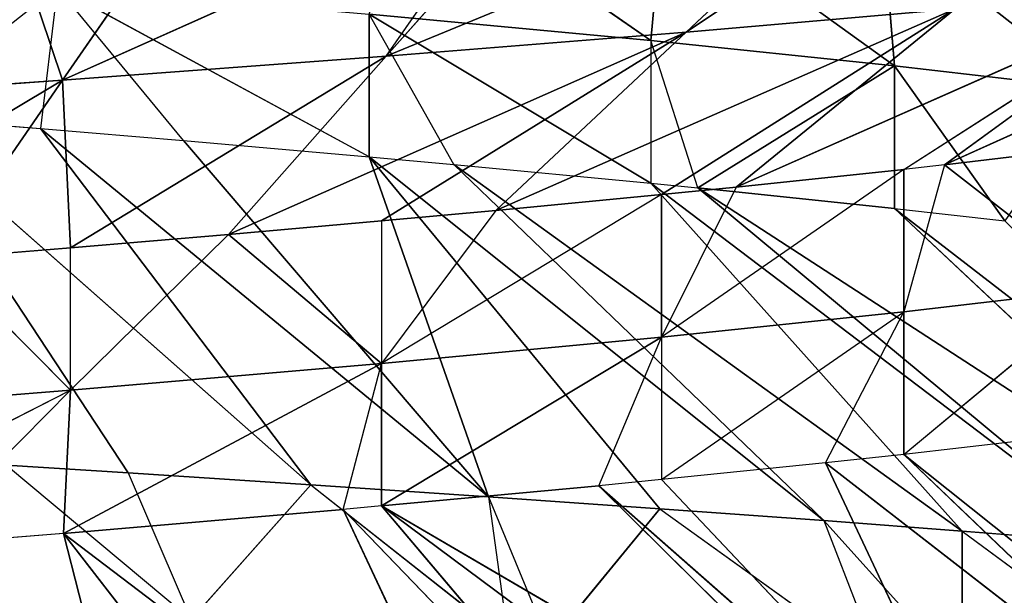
# Model space of a CAD drawing. Extents: x 186 to 416, y 0 to 124.
# Tile 274 of 656: x 246.353 to 246.957, y 118.982 to 119.335. Entities that reach past the tile are written whole.
import ezdxf

# ---------------------------------------------------------------- set-up
doc = ezdxf.new("R2010")
doc.units = 0
doc.header["$LTSCALE"] = 25.4
doc.layers.get('0').update_dxf_attribs({"color": 13, "linetype": 'CONTINUOUS'})

# ---------------------------------------------------------------- blocks, each defined once
blk = doc.blocks.new('PILLS-I-PLAFON-8266-8272_0')
at = {"color": 250}
for p, q in [((61.26694, 52.89204, 4.86109), (61.30148, 52.67441, 4.96345)), ((61.26694, 52.89204, 4.86109), (61.30148, 52.67441, 4.96345)), ((61.35973, 52.85555, 5.46769), (61.30206, 52.46517, 5.24162)), ((61.35973, 52.85555, 5.46769), (61.30206, 52.46517, 5.24162)), ((61.37696, 52.84817, 4.85408), (61.30148, 52.67441, 4.96345)), ((61.37696, 52.84817, 4.85408), (61.30148, 52.67441, 4.96345)), ((61.47136, 52.80413, 5.46037), (61.30206, 52.46517, 5.24162)), ((61.47136, 52.80413, 5.46037), (61.30206, 52.46517, 5.24162)), ((61.09319, 52.74971, 4.9779), (61.30148, 52.67441, 4.96345)), ((61.09319, 52.74971, 4.9779), (61.30148, 52.67441, 4.96345)), ((61.30148, 52.67441, 4.96345), (61.57499, 52.74839, 4.84083)), ((61.30148, 52.67441, 4.96345), (61.57499, 52.74839, 4.84083)), ((61.50004, 52.57275, 4.94869), (61.57499, 52.74839, 4.84083)), ((61.30206, 52.46517, 5.24162), (61.57973, 52.74565, 5.453)), ((61.30206, 52.46517, 5.24162), (61.57973, 52.74565, 5.453)), ((61.57973, 52.74565, 5.453), (61.47353, 52.36553, 5.22689)), ((61.57973, 52.74565, 5.453), (61.47353, 52.36553, 5.22689)), ((61.50004, 52.57275, 4.94869), (61.59689, 52.73556, 4.83931)), ((61.68419, 52.68045, 5.44564), (61.47353, 52.36553, 5.22689)), ((61.68419, 52.68045, 5.44564), (61.49717, 52.3494, 5.22477)), ((61.30148, 52.67441, 4.96345), (61.10237, 52.54827, 5.08254)), ((61.30148, 52.67441, 4.96345), (61.10237, 52.54827, 5.08254)), ((61.226, 52.50066, 5.07283), (61.30148, 52.67441, 4.96345)), ((61.226, 52.50066, 5.07283), (61.30148, 52.67441, 4.96345)), ((61.3064, 52.46299, 5.06626), (61.30148, 52.67441, 4.96345)), ((61.3064, 52.46299, 5.06626), (61.30148, 52.67441, 4.96345)), ((61.50004, 52.57275, 4.94869), (61.30148, 52.67441, 4.96345)), ((61.50004, 52.57275, 4.94869), (61.30148, 52.67441, 4.96345)), ((61.78411, 52.60896, 5.43832), (61.49717, 52.3494, 5.22477)), ((61.78411, 52.60896, 5.43832), (61.49717, 52.3494, 5.22477)), ((61.80065, 52.59618, 4.82458), (61.50004, 52.57275, 4.94869)), ((61.80065, 52.59618, 4.82458), (61.50004, 52.57275, 4.94869)), ((61.80065, 52.59618, 4.82458), (61.68401, 52.4469, 4.93396)), ((61.80065, 52.59618, 4.82458), (61.68401, 52.4469, 4.93396)), ((61.3064, 52.46299, 5.06626), (61.50004, 52.57275, 4.94869)), ((61.3064, 52.46299, 5.06626), (61.50004, 52.57275, 4.94869)), ((61.40319, 52.40993, 5.05806), (61.50004, 52.57275, 4.94869)), ((61.40319, 52.40993, 5.05806), (61.50004, 52.57275, 4.94869)), ((61.68401, 52.4469, 4.93396), (61.50004, 52.57275, 4.94869)), ((61.68401, 52.4469, 4.93396), (61.50004, 52.57275, 4.94869)), ((61.49717, 52.3494, 5.22477), (61.85344, 52.55342, 5.43307)), ((61.49717, 52.3494, 5.22477), (61.85344, 52.55342, 5.43307)), ((61.63046, 52.24562, 5.21235), (61.85344, 52.55342, 5.43307)), ((61.63046, 52.24562, 5.21235), (61.85344, 52.55342, 5.43307)), ((61.85342, 52.55343, 4.82057), (61.68401, 52.4469, 4.93396)), ((61.85342, 52.55343, 4.82057), (61.68401, 52.4469, 4.93396)), ((61.10237, 52.54827, 5.25754), (61.3064, 52.46299, 5.15376)), ((61.3064, 52.46299, 5.15376), (61.10237, 52.54827, 5.17004)), ((61.3064, 52.46299, 5.15376), (61.10237, 52.54827, 5.17004)), ((61.63046, 52.24562, 5.21235), (61.87896, 52.53163, 5.4311)), ((61.63046, 52.24562, 5.21235), (61.87896, 52.53163, 5.4311)), ((61.66906, 52.21095, 5.20858), (61.87896, 52.53163, 5.4311)), ((61.66906, 52.21095, 5.20858), (61.87896, 52.53163, 5.4311)), ((61.76953, 52.10873, 5.19832), (61.87896, 52.53163, 5.4311)), ((61.76953, 52.10873, 5.19832), (61.87896, 52.53163, 5.4311)), ((61.21212, 52.50661, 5.24894), (61.3064, 52.46299, 5.15376)), ((61.30206, 52.46517, 5.24162), (61.21212, 52.50661, 5.24894)), ((61.3064, 52.46299, 5.15376), (61.226, 52.50066, 5.07283)), ((61.3064, 52.46299, 5.06626), (61.226, 52.50066, 5.07283)), ((61.47353, 52.36553, 5.22689), (61.30206, 52.46517, 5.24162)), ((61.47353, 52.36553, 5.22689), (61.30206, 52.46517, 5.24162)), ((61.49717, 52.3494, 5.13727), (61.30206, 52.46517, 5.24162)), ((61.30206, 52.46517, 5.24162), (61.3064, 52.46299, 5.15376)), ((61.49717, 52.3494, 5.13727), (61.30206, 52.46517, 5.24162)), ((61.3064, 52.46299, 5.15376), (61.3064, 52.46299, 5.06626)), ((61.40319, 52.40993, 5.05806), (61.3064, 52.46299, 5.15376)), ((61.3064, 52.46299, 5.15376), (61.49717, 52.3494, 5.13727)), ((61.3064, 52.46299, 5.15376), (61.49717, 52.3494, 5.13727)), ((61.40319, 52.40993, 5.05806), (61.3064, 52.46299, 5.06626)), ((61.40319, 52.40993, 5.05806), (61.68401, 52.4469, 4.93396)), ((61.40319, 52.40993, 5.05806), (61.68401, 52.4469, 4.93396)), ((61.49717, 52.3494, 5.04977), (61.68401, 52.4469, 4.93396)), ((61.49717, 52.3494, 5.04977), (61.68401, 52.4469, 4.93396)), ((61.68401, 52.4469, 4.93396), (61.56736, 52.29763, 5.04333)), ((61.68401, 52.4469, 4.93396), (61.56736, 52.29763, 5.04333)), ((61.84922, 52.30021, 4.91962), (61.68401, 52.4469, 4.93396)), ((61.84922, 52.30021, 4.91962), (61.68401, 52.4469, 4.93396)), ((61.40319, 52.40993, 5.05806), (61.49717, 52.3494, 5.13727)), ((61.49717, 52.3494, 5.04977), (61.40319, 52.40993, 5.05806)), ((61.49717, 52.3494, 5.22477), (61.47353, 52.36553, 5.22689)), ((61.47353, 52.36553, 5.22689), (61.49717, 52.3494, 5.13727)), ((61.76953, 52.10873, 5.19832), (62.05157, 52.36172, 5.41707)), ((61.76953, 52.10873, 5.19832), (62.05157, 52.36172, 5.41707)), ((61.81767, 52.05245, 5.19313), (62.05157, 52.36172, 5.41707)), ((61.81767, 52.05245, 5.19313), (62.05157, 52.36172, 5.41707)), ((61.56736, 52.29763, 5.04333), (61.49717, 52.3494, 5.13727)), ((61.49717, 52.3494, 5.04977), (61.49717, 52.3494, 5.13727)), ((61.63046, 52.24562, 5.21235), (61.49717, 52.3494, 5.22477)), ((61.49717, 52.3494, 5.22477), (61.49717, 52.3494, 5.13727)), ((61.49717, 52.3494, 5.22477), (61.66906, 52.21095, 5.12108)), ((61.66906, 52.21095, 5.12108), (61.49717, 52.3494, 5.13727)), ((61.49717, 52.3494, 5.22477), (61.66906, 52.21095, 5.12108)), ((61.63046, 52.24562, 5.21235), (61.49717, 52.3494, 5.22477)), ((61.66906, 52.21095, 5.03358), (61.49717, 52.3494, 5.13727)), ((61.66906, 52.21095, 5.12108), (61.49717, 52.3494, 5.13727)), ((61.56736, 52.29763, 5.04333), (61.49717, 52.3494, 5.04977)), ((61.81767, 52.05245, 5.19313), (62.09378, 52.31308, 5.41343)), ((61.81767, 52.05245, 5.19313), (62.09378, 52.31308, 5.41343)), ((61.56736, 52.29763, 5.04333), (61.84922, 52.30021, 4.91962)), ((61.56736, 52.29763, 5.04333), (61.84922, 52.30021, 4.91962)), ((61.66906, 52.21095, 5.03358), (61.56736, 52.29763, 5.04333)), ((61.66906, 52.21095, 5.03358), (61.84922, 52.30021, 4.91962)), ((61.66906, 52.21095, 5.03358), (61.84922, 52.30021, 4.91962)), ((61.84922, 52.30021, 4.91962), (61.7148, 52.16672, 5.02899)), ((61.84922, 52.30021, 4.91962), (61.7148, 52.16672, 5.02899)), ((61.66906, 52.21095, 5.20858), (61.63046, 52.24562, 5.21235)), ((61.63046, 52.24562, 5.21235), (61.66906, 52.21095, 5.12108)), ((61.7148, 52.16672, 5.02899), (61.66906, 52.21095, 5.12108)), ((61.76953, 52.10873, 5.19832), (61.66906, 52.21095, 5.20858)), ((61.81767, 52.05245, 5.10563), (61.66906, 52.21095, 5.12108)), ((61.66906, 52.21095, 5.12108), (61.66906, 52.21095, 5.20858)), ((61.66906, 52.21095, 5.20858), (61.81767, 52.05245, 5.10563)), ((61.81767, 52.05245, 5.01813), (61.66906, 52.21095, 5.12108)), ((61.81767, 52.05245, 5.10563), (61.66906, 52.21095, 5.12108)), ((61.66906, 52.21095, 5.03358), (61.66906, 52.21095, 5.12108)), ((61.7148, 52.16672, 5.02899), (61.66906, 52.21095, 5.03358)), ((61.81767, 52.05245, 5.01813), (61.7148, 52.16672, 5.02899)), ((61.99253, 52.13686, 4.90598), (61.7148, 52.16672, 5.02899)), ((61.99253, 52.13686, 4.90598), (61.7148, 52.16672, 5.02899)), ((61.81767, 52.05245, 5.01813), (61.99253, 52.13686, 4.90598)), ((61.84269, 52.02095, 5.01536), (61.99253, 52.13686, 4.90598)), ((61.76953, 52.10873, 5.19832), (61.81767, 52.05245, 5.10563)), ((61.81767, 52.05245, 5.19313), (61.76953, 52.10873, 5.19832)), ((61.84269, 52.02095, 5.01536), (61.81767, 52.05245, 5.01813)), ((61.8884, 51.95876, 5.18511), (61.81767, 52.05245, 5.19313)), ((61.81767, 52.05245, 5.19313), (61.81767, 52.05245, 5.10563)), ((61.81767, 52.05245, 5.19313), (61.9402, 51.87955, 5.09134)), ((61.9402, 51.87955, 5.09134), (61.81767, 52.05245, 5.10563)), ((61.84269, 52.02095, 5.01536), (61.81767, 52.05245, 5.10563)), ((61.9402, 51.87955, 5.09134), (61.81767, 52.05245, 5.10563)), ((61.81767, 52.05245, 5.01813), (61.81767, 52.05245, 5.10563)), ((61.9493, 51.86449, 5.00269), (61.84269, 52.02095, 5.01536)), ((61.84269, 52.02095, 5.01536), (61.9402, 51.87955, 5.09134)), ((61.84269, 52.02095, 5.01536), (61.9402, 51.87955, 5.09134)), ((61.84269, 52.02095, 5.01536), (62.112, 51.96153, 4.89332)), ((61.84269, 52.02095, 5.01536), (62.112, 51.96153, 4.89332)), ((61.9493, 51.86449, 5.00269), (61.84269, 52.02095, 5.01536)), ((61.93567, 50.23236, 4.96893), (61.81202, 50.05994, 4.95457)), ((61.93567, 50.23236, 4.96893), (61.81202, 50.05994, 4.95457)), ((61.81202, 50.05994, 5.04207), (61.87972, 50.14822, 5.0497)), ((61.81202, 50.05994, 4.95457), (61.87972, 50.14822, 5.0497)), ((61.66237, 49.90216, 4.93909), (61.81202, 50.05994, 4.95457)), ((61.66237, 49.90216, 4.93909), (61.81202, 50.05994, 4.95457)), ((61.81202, 50.05994, 4.95457), (61.67035, 49.90953, 4.85238)), ((61.81202, 50.05994, 4.95457), (61.67035, 49.90953, 4.85238)), ((61.69127, 49.92937, 5.02946), (61.81202, 50.05994, 5.04207)), ((61.69127, 49.92937, 5.02946), (61.81202, 50.05994, 5.04207)), ((61.69127, 49.92937, 5.02946), (61.81202, 50.05994, 4.95457)), ((61.69127, 49.92937, 5.02946), (61.81202, 50.05994, 4.95457)), ((61.80463, 50.05106, 4.86627), (61.81202, 50.05994, 4.95457)), ((61.80463, 50.05106, 4.86627), (61.81202, 50.05994, 4.95457)), ((61.81202, 50.05994, 5.04207), (62.03873, 49.74339, 5.25517)), ((61.81202, 50.05994, 5.04207), (62.03873, 49.74339, 5.25517)), ((61.81202, 50.05994, 5.04207), (62.09378, 49.80621, 5.2599)), ((61.81202, 50.05994, 5.04207), (62.09378, 49.80621, 5.2599)), ((61.81202, 50.05994, 5.04207), (61.81202, 50.05994, 4.95457)), ((61.66237, 49.90216, 5.02659), (61.69127, 49.92937, 5.02946)), ((61.69127, 49.92937, 5.02946), (61.66237, 49.90216, 4.93909)), ((61.69127, 49.92937, 5.02946), (61.95444, 49.65679, 5.24821)), ((61.69127, 49.92937, 5.02946), (61.95444, 49.65679, 5.24821)), ((61.69127, 49.92937, 5.02946), (62.03873, 49.74339, 5.25517)), ((61.69127, 49.92937, 5.02946), (62.03873, 49.74339, 5.25517)), ((61.66237, 49.90216, 4.93909), (61.67035, 49.90953, 4.85238)), ((61.66237, 49.90216, 4.93909), (61.67035, 49.90953, 4.85238)), ((61.66237, 49.90216, 4.93909), (61.4896, 49.76465, 4.92287)), ((61.66237, 49.90216, 4.93909), (61.4896, 49.76465, 4.92287)), ((61.4896, 49.76465, 4.92287), (61.66237, 49.90216, 5.02659)), ((61.51729, 49.78411, 4.83788), (61.66237, 49.90216, 4.93909)), ((61.51729, 49.78411, 4.83788), (61.66237, 49.90216, 4.93909)), ((61.5415, 49.80187, 5.01509), (61.66237, 49.90216, 5.02659)), ((61.66237, 49.90216, 5.02659), (61.85342, 49.56585, 5.24025)), ((61.66237, 49.90216, 5.02659), (61.85342, 49.56585, 5.24025)), ((61.66237, 49.90216, 5.02659), (61.95444, 49.65679, 5.24821)), ((61.66237, 49.90216, 5.02659), (61.95444, 49.65679, 5.24821)), ((61.66237, 49.90216, 4.93909), (61.66237, 49.90216, 5.02659)), ((61.5415, 49.80187, 5.01509), (61.4896, 49.76465, 4.92287)), ((61.4896, 49.76465, 5.01037), (61.5415, 49.80187, 5.01509)), ((61.5415, 49.80187, 5.01509), (61.76854, 49.49855, 5.23384)), ((61.5415, 49.80187, 5.01509), (61.76854, 49.49855, 5.23384)), ((61.5415, 49.80187, 5.01509), (61.85342, 49.56585, 5.24025)), ((61.5415, 49.80187, 5.01509), (61.85342, 49.56585, 5.24025)), ((61.4896, 49.76465, 5.01037), (61.29817, 49.65218, 4.90639)), ((61.37568, 49.69336, 5.0004), (61.4896, 49.76465, 5.01037)), ((61.4896, 49.76465, 5.01037), (61.56274, 49.36387, 5.21915)), ((61.4896, 49.76465, 5.01037), (61.56274, 49.36387, 5.21915)), ((61.4896, 49.76465, 5.01037), (61.66786, 49.42802, 5.22652)), ((61.4896, 49.76465, 5.01037), (61.66786, 49.42802, 5.22652)), ((61.4896, 49.76465, 5.01037), (61.76854, 49.49855, 5.23384)), ((61.4896, 49.76465, 5.01037), (61.76854, 49.49855, 5.23384)), ((61.4896, 49.76465, 5.01037), (61.4896, 49.76465, 4.92287)), ((61.28791, 49.64714, 4.99304), (61.37568, 49.69336, 5.0004)), ((61.37568, 49.69336, 5.0004), (61.29817, 49.65218, 4.90639)), ((61.37568, 49.69336, 5.0004), (61.56274, 49.36387, 5.21915)), ((61.37568, 49.69336, 5.0004), (61.56274, 49.36387, 5.21915)), ((61.85342, 49.56585, 5.24025), (61.9862, 49.68817, 5.33829)), ((61.85342, 49.56585, 5.24025), (61.95444, 49.65679, 5.24821)), ((61.29817, 49.65218, 4.90639), (61.28791, 49.64714, 4.99304)), ((61.19761, 49.60662, 4.98573), (61.28791, 49.64714, 4.99304)), ((61.28791, 49.64714, 4.99304), (61.45381, 49.3065, 5.21179)), ((61.28791, 49.64714, 4.99304), (61.45381, 49.3065, 5.21179)), ((61.28791, 49.64714, 4.99304), (61.56274, 49.36387, 5.21915)), ((61.28791, 49.64714, 4.99304), (61.56274, 49.36387, 5.21915)), ((61.19761, 49.60662, 4.98573), (61.34172, 49.25622, 5.20448)), ((61.19761, 49.60662, 4.98573), (61.34172, 49.25622, 5.20448)), ((61.19761, 49.60662, 4.98573), (61.45381, 49.3065, 5.21179)), ((61.19761, 49.60662, 4.98573), (61.45381, 49.3065, 5.21179)), ((61.76854, 49.49855, 5.23384), (61.85344, 49.56586, 5.32776)), ((61.76854, 49.49855, 5.23384), (61.85342, 49.56585, 5.24025)), ((61.85342, 49.56585, 5.24025), (61.85344, 49.56586, 5.32776)), ((61.66786, 49.42802, 5.22652), (61.80355, 49.52538, 5.32396)), ((61.76854, 49.49855, 5.23384), (61.80355, 49.52538, 5.32396)), ((61.66786, 49.42802, 5.22652), (61.76854, 49.49855, 5.23384)), ((61.56274, 49.36387, 5.21915), (61.66786, 49.42802, 5.22652)), ((61.66786, 49.42802, 5.22652), (61.60007, 49.38562, 5.30924)), ((61.56274, 49.36387, 5.21915), (61.60007, 49.38562, 5.30924)), ((61.45381, 49.3065, 5.21179), (61.575, 49.3709, 5.3075)), ((61.56274, 49.36387, 5.21915), (61.575, 49.3709, 5.3075)), ((61.45381, 49.3065, 5.21179), (61.56274, 49.36387, 5.21915)), ((61.34172, 49.25622, 5.20448), (61.45381, 49.3065, 5.21179)), ((61.38034, 49.27259, 5.29447), (61.45381, 49.3065, 5.21179)), ((61.26694, 49.22724, 5.19974), (61.38034, 49.27259, 5.29447)), ((61.34172, 49.25622, 5.20448), (61.38034, 49.27259, 5.29447)), ((61.26694, 49.22724, 5.19974), (61.34172, 49.25622, 5.20448))]:
    blk.add_line(p, q, dxfattribs=at)
mesh = blk.add_polyface(dxfattribs=at)
corners = [(61.30148, 52.67441, 4.96345), (61.26694, 52.89204, 4.86109), (61.09319, 52.74971, 4.9779)]
mesh.append_faces([[corners[k] for k in face] for face in [(0, 1, 2)]], dxfattribs={"color": 250})
mesh = blk.add_polyface(dxfattribs=at)
corners = [(61.35973, 52.85555, 5.46769), (61.21212, 52.50661, 5.24894), (61.26693, 52.89204, 5.47359)]
mesh.append_faces([[corners[k] for k in face] for face in [(0, 1, 2)]], dxfattribs={"color": 250})
mesh = blk.add_polyface(dxfattribs=at)
corners = [(61.37696, 52.84817, 4.85408), (61.26694, 52.89204, 4.86109), (61.30148, 52.67441, 4.96345)]
mesh.append_faces([[corners[k] for k in face] for face in [(0, 1, 2)]], dxfattribs={"color": 250})
mesh = blk.add_polyface(dxfattribs=at)
corners = [(61.35973, 52.85555, 5.46769), (61.30206, 52.46517, 5.24162), (61.21212, 52.50661, 5.24894)]
mesh.append_faces([[corners[k] for k in face] for face in [(0, 1, 2)]], dxfattribs={"color": 250})
mesh = blk.add_polyface(dxfattribs=at)
corners = [(61.47136, 52.80413, 5.46037), (61.30206, 52.46517, 5.24162), (61.35973, 52.85555, 5.46769)]
mesh.append_faces([[corners[k] for k in face] for face in [(0, 1, 2)]], dxfattribs={"color": 250})
mesh = blk.add_polyface(dxfattribs=at)
corners = [(61.57499, 52.74839, 4.84083), (61.37696, 52.84817, 4.85408), (61.30148, 52.67441, 4.96345)]
mesh.append_faces([[corners[k] for k in face] for face in [(0, 1, 2)]], dxfattribs={"color": 250})
mesh = blk.add_polyface(dxfattribs=at)
corners = [(61.57973, 52.74565, 5.453), (61.30206, 52.46517, 5.24162), (61.47136, 52.80413, 5.46037)]
mesh.append_faces([[corners[k] for k in face] for face in [(0, 1, 2)]], dxfattribs={"color": 250})
mesh = blk.add_polyface(dxfattribs=at)
corners = [(61.30148, 52.67441, 4.96345), (61.09319, 52.74971, 4.9779), (61.10237, 52.54827, 5.08254)]
mesh.append_faces([[corners[k] for k in face] for face in [(0, 1, 2)]], dxfattribs={"color": 250})
mesh = blk.add_polyface(dxfattribs=at)
corners = [(61.57499, 52.74839, 4.84083), (61.30148, 52.67441, 4.96345), (61.50004, 52.57275, 4.94869)]
mesh.append_faces([[corners[k] for k in face] for face in [(0, 1, 2)]], dxfattribs={"color": 250})
mesh = blk.add_polyface(dxfattribs=at)
corners = [(61.57973, 52.74565, 5.453), (61.47353, 52.36553, 5.22689), (61.30206, 52.46517, 5.24162)]
mesh.append_faces([[corners[k] for k in face] for face in [(0, 1, 2)]], dxfattribs={"color": 250})
mesh = blk.add_polyface(dxfattribs=at)
corners = [(61.68419, 52.68045, 5.44564), (61.47353, 52.36553, 5.22689), (61.57973, 52.74565, 5.453)]
mesh.append_faces([[corners[k] for k in face] for face in [(0, 1, 2)]], dxfattribs={"color": 250})
mesh = blk.add_polyface(dxfattribs=at)
corners = [(61.80065, 52.59618, 4.82458), (61.59689, 52.73556, 4.83931), (61.50004, 52.57275, 4.94869)]
mesh.append_faces([[corners[k] for k in face] for face in [(0, 1, 2)]], dxfattribs={"color": 250})
mesh = blk.add_polyface(dxfattribs=at)
corners = [(61.78411, 52.60896, 5.43832), (61.49717, 52.3494, 5.22477), (61.68419, 52.68045, 5.44564)]
mesh.append_faces([[corners[k] for k in face] for face in [(0, 1, 2)]], dxfattribs={"color": 250})
mesh = blk.add_polyface(dxfattribs=at)
corners = [(61.30148, 52.67441, 4.96345), (61.10237, 52.54827, 5.08254), (61.226, 52.50066, 5.07283)]
mesh.append_faces([[corners[k] for k in face] for face in [(0, 1, 2)]], dxfattribs={"color": 250})
mesh = blk.add_polyface(dxfattribs=at)
corners = [(61.3064, 52.46299, 5.06626), (61.30148, 52.67441, 4.96345), (61.226, 52.50066, 5.07283)]
mesh.append_faces([[corners[k] for k in face] for face in [(0, 1, 2)]], dxfattribs={"color": 250})
mesh = blk.add_polyface(dxfattribs=at)
corners = [(61.50004, 52.57275, 4.94869), (61.30148, 52.67441, 4.96345), (61.3064, 52.46299, 5.06626)]
mesh.append_faces([[corners[k] for k in face] for face in [(0, 1, 2)]], dxfattribs={"color": 250})
mesh = blk.add_polyface(dxfattribs=at)
corners = [(61.85344, 52.55342, 5.43307), (61.49717, 52.3494, 5.22477), (61.78411, 52.60896, 5.43832)]
mesh.append_faces([[corners[k] for k in face] for face in [(0, 1, 2)]], dxfattribs={"color": 250})
mesh = blk.add_polyface(dxfattribs=at)
corners = [(61.80065, 52.59618, 4.82458), (61.50004, 52.57275, 4.94869), (61.68401, 52.4469, 4.93396)]
mesh.append_faces([[corners[k] for k in face] for face in [(0, 1, 2)]], dxfattribs={"color": 250})
mesh = blk.add_polyface(dxfattribs=at)
corners = [(61.85342, 52.55343, 4.82057), (61.80065, 52.59618, 4.82458), (61.68401, 52.4469, 4.93396)]
mesh.append_faces([[corners[k] for k in face] for face in [(0, 1, 2)]], dxfattribs={"color": 250})
mesh = blk.add_polyface(dxfattribs=at)
corners = [(61.50004, 52.57275, 4.94869), (61.3064, 52.46299, 5.06626), (61.40319, 52.40993, 5.05806)]
mesh.append_faces([[corners[k] for k in face] for face in [(0, 1, 2)]], dxfattribs={"color": 250})
mesh = blk.add_polyface(dxfattribs=at)
corners = [(61.68401, 52.4469, 4.93396), (61.50004, 52.57275, 4.94869), (61.40319, 52.40993, 5.05806)]
mesh.append_faces([[corners[k] for k in face] for face in [(0, 1, 2)]], dxfattribs={"color": 250})
mesh = blk.add_polyface(dxfattribs=at)
corners = [(61.85344, 52.55342, 5.43307), (61.63046, 52.24562, 5.21235), (61.49717, 52.3494, 5.22477)]
mesh.append_faces([[corners[k] for k in face] for face in [(0, 1, 2)]], dxfattribs={"color": 250})
mesh = blk.add_polyface(dxfattribs=at)
corners = [(61.87896, 52.53163, 5.4311), (61.63046, 52.24562, 5.21235), (61.85344, 52.55342, 5.43307)]
mesh.append_faces([[corners[k] for k in face] for face in [(0, 1, 2)]], dxfattribs={"color": 250})
mesh = blk.add_polyface(dxfattribs=at)
corners = [(61.85342, 52.55343, 4.82057), (61.68401, 52.4469, 4.93396), (61.84922, 52.30021, 4.91962)]
mesh.append_faces([[corners[k] for k in face] for face in [(0, 1, 2)]], dxfattribs={"color": 250})
mesh = blk.add_polyface(dxfattribs=at)
corners = [(61.10237, 52.54827, 5.25754), (61.3064, 52.46299, 5.15376), (61.10237, 52.54827, 5.17004)]
mesh.append_faces([[corners[k] for k in face] for face in [(0, 1, 2)]], dxfattribs={"color": 250})
mesh = blk.add_polyface(dxfattribs=at)
corners = [(61.10237, 52.54827, 5.17004), (61.3064, 52.46299, 5.15376), (61.226, 52.50066, 5.07283)]
mesh.append_faces([[corners[k] for k in face] for face in [(0, 1, 2)]], dxfattribs={"color": 250})
mesh = blk.add_polyface(dxfattribs=at)
corners = [(61.87896, 52.53163, 5.4311), (61.66906, 52.21095, 5.20858), (61.63046, 52.24562, 5.21235)]
mesh.append_faces([[corners[k] for k in face] for face in [(0, 1, 2)]], dxfattribs={"color": 250})
mesh = blk.add_polyface(dxfattribs=at)
corners = [(61.87896, 52.53163, 5.4311), (61.76953, 52.10873, 5.19832), (61.66906, 52.21095, 5.20858)]
mesh.append_faces([[corners[k] for k in face] for face in [(0, 1, 2)]], dxfattribs={"color": 250})
mesh = blk.add_polyface(dxfattribs=at)
corners = [(62.05157, 52.36172, 5.41707), (61.76953, 52.10873, 5.19832), (61.87896, 52.53163, 5.4311)]
mesh.append_faces([[corners[k] for k in face] for face in [(0, 1, 2)]], dxfattribs={"color": 250})
mesh = blk.add_polyface(dxfattribs=at)
corners = [(61.30206, 52.46517, 5.24162), (61.47353, 52.36553, 5.22689), (61.49717, 52.3494, 5.13727)]
mesh.append_faces([[corners[k] for k in face] for face in [(0, 1, 2)]], dxfattribs={"color": 250})
mesh = blk.add_polyface(dxfattribs=at)
corners = [(61.30206, 52.46517, 5.24162), (61.49717, 52.3494, 5.13727), (61.3064, 52.46299, 5.15376)]
mesh.append_faces([[corners[k] for k in face] for face in [(0, 1, 2)]], dxfattribs={"color": 250})
mesh = blk.add_polyface(dxfattribs=at)
corners = [(61.3064, 52.46299, 5.15376), (61.49717, 52.3494, 5.13727), (61.40319, 52.40993, 5.05806)]
mesh.append_faces([[corners[k] for k in face] for face in [(0, 1, 2)]], dxfattribs={"color": 250})
mesh = blk.add_polyface(dxfattribs=at)
corners = [(61.68401, 52.4469, 4.93396), (61.40319, 52.40993, 5.05806), (61.49717, 52.3494, 5.04977)]
mesh.append_faces([[corners[k] for k in face] for face in [(0, 1, 2)]], dxfattribs={"color": 250})
mesh = blk.add_polyface(dxfattribs=at)
corners = [(61.68401, 52.4469, 4.93396), (61.49717, 52.3494, 5.04977), (61.56736, 52.29763, 5.04333)]
mesh.append_faces([[corners[k] for k in face] for face in [(0, 1, 2)]], dxfattribs={"color": 250})
mesh = blk.add_polyface(dxfattribs=at)
corners = [(61.84922, 52.30021, 4.91962), (61.68401, 52.4469, 4.93396), (61.56736, 52.29763, 5.04333)]
mesh.append_faces([[corners[k] for k in face] for face in [(0, 1, 2)]], dxfattribs={"color": 250})
mesh = blk.add_polyface(dxfattribs=at)
corners = [(62.05157, 52.36172, 5.41707), (61.81767, 52.05245, 5.19313), (61.76953, 52.10873, 5.19832)]
mesh.append_faces([[corners[k] for k in face] for face in [(0, 1, 2)]], dxfattribs={"color": 250})
mesh = blk.add_polyface(dxfattribs=at)
corners = [(62.09378, 52.31308, 5.41343), (61.81767, 52.05245, 5.19313), (62.05157, 52.36172, 5.41707)]
mesh.append_faces([[corners[k] for k in face] for face in [(0, 1, 2)]], dxfattribs={"color": 250})
mesh = blk.add_polyface(dxfattribs=at)
corners = [(61.49717, 52.3494, 5.22477), (61.66906, 52.21095, 5.12108), (61.49717, 52.3494, 5.13727)]
mesh.append_faces([[corners[k] for k in face] for face in [(0, 1, 2)]], dxfattribs={"color": 250})
mesh = blk.add_polyface(dxfattribs=at)
corners = [(61.49717, 52.3494, 5.22477), (61.63046, 52.24562, 5.21235), (61.66906, 52.21095, 5.12108)]
mesh.append_faces([[corners[k] for k in face] for face in [(0, 1, 2)]], dxfattribs={"color": 250})
mesh = blk.add_polyface(dxfattribs=at)
corners = [(61.49717, 52.3494, 5.13727), (61.66906, 52.21095, 5.12108), (61.66906, 52.21095, 5.03358)]
mesh.append_faces([[corners[k] for k in face] for face in [(0, 1, 2)]], dxfattribs={"color": 250})
mesh = blk.add_polyface(dxfattribs=at)
corners = [(62.09378, 52.31308, 5.41343), (61.8884, 51.95876, 5.18511), (61.81767, 52.05245, 5.19313)]
mesh.append_faces([[corners[k] for k in face] for face in [(0, 1, 2)]], dxfattribs={"color": 250})
mesh = blk.add_polyface(dxfattribs=at)
corners = [(61.84922, 52.30021, 4.91962), (61.56736, 52.29763, 5.04333), (61.66906, 52.21095, 5.03358)]
mesh.append_faces([[corners[k] for k in face] for face in [(0, 1, 2)]], dxfattribs={"color": 250})
mesh = blk.add_polyface(dxfattribs=at)
corners = [(61.84922, 52.30021, 4.91962), (61.66906, 52.21095, 5.03358), (61.7148, 52.16672, 5.02899)]
mesh.append_faces([[corners[k] for k in face] for face in [(0, 1, 2)]], dxfattribs={"color": 250})
mesh = blk.add_polyface(dxfattribs=at)
corners = [(61.99253, 52.13686, 4.90598), (61.84922, 52.30021, 4.91962), (61.7148, 52.16672, 5.02899)]
mesh.append_faces([[corners[k] for k in face] for face in [(0, 1, 2)]], dxfattribs={"color": 250})
mesh = blk.add_polyface(dxfattribs=at)
corners = [(61.66906, 52.21095, 5.20858), (61.81767, 52.05245, 5.10563), (61.66906, 52.21095, 5.12108)]
mesh.append_faces([[corners[k] for k in face] for face in [(0, 1, 2)]], dxfattribs={"color": 250})
mesh = blk.add_polyface(dxfattribs=at)
corners = [(61.66906, 52.21095, 5.12108), (61.81767, 52.05245, 5.10563), (61.81767, 52.05245, 5.01813)]
mesh.append_faces([[corners[k] for k in face] for face in [(0, 1, 2)]], dxfattribs={"color": 250})
mesh = blk.add_polyface(dxfattribs=at)
corners = [(61.99253, 52.13686, 4.90598), (61.7148, 52.16672, 5.02899), (61.81767, 52.05245, 5.01813)]
mesh.append_faces([[corners[k] for k in face] for face in [(0, 1, 2)]], dxfattribs={"color": 250})
mesh = blk.add_polyface(dxfattribs=at)
corners = [(62.112, 51.96153, 4.89332), (61.99253, 52.13686, 4.90598), (61.84269, 52.02095, 5.01536)]
mesh.append_faces([[corners[k] for k in face] for face in [(0, 1, 2)]], dxfattribs={"color": 250})
mesh = blk.add_polyface(dxfattribs=at)
corners = [(61.81767, 52.05245, 5.19313), (61.9402, 51.87955, 5.09134), (61.81767, 52.05245, 5.10563)]
mesh.append_faces([[corners[k] for k in face] for face in [(0, 1, 2)]], dxfattribs={"color": 250})
mesh = blk.add_polyface(dxfattribs=at)
corners = [(61.81767, 52.05245, 5.10563), (61.9402, 51.87955, 5.09134), (61.84269, 52.02095, 5.01536)]
mesh.append_faces([[corners[k] for k in face] for face in [(0, 1, 2)]], dxfattribs={"color": 250})
mesh = blk.add_polyface(dxfattribs=at)
corners = [(61.84269, 52.02095, 5.01536), (61.9402, 51.87955, 5.09134), (61.9493, 51.86449, 5.00269)]
mesh.append_faces([[corners[k] for k in face] for face in [(0, 1, 2)]], dxfattribs={"color": 250})
mesh = blk.add_polyface(dxfattribs=at)
corners = [(62.112, 51.96153, 4.89332), (61.84269, 52.02095, 5.01536), (61.9493, 51.86449, 5.00269)]
mesh.append_faces([[corners[k] for k in face] for face in [(0, 1, 2)]], dxfattribs={"color": 250})
mesh = blk.add_polyface(dxfattribs=at)
corners = [(61.93567, 50.23236, 4.96893), (61.81202, 50.05994, 4.95457), (61.80463, 50.05106, 4.86627)]
mesh.append_faces([[corners[k] for k in face] for face in [(0, 1, 2)]], dxfattribs={"color": 250})
mesh = blk.add_polyface(dxfattribs=at)
corners = [(61.93567, 50.23236, 4.96893), (61.80463, 50.05106, 4.86627), (61.91807, 50.20461, 4.87926)]
mesh.append_faces([[corners[k] for k in face] for face in [(0, 1, 2)]], dxfattribs={"color": 250})
mesh = blk.add_polyface(dxfattribs=at)
corners = [(61.93567, 50.23236, 4.96893), (61.87972, 50.14822, 5.0497), (61.81202, 50.05994, 4.95457)]
mesh.append_faces([[corners[k] for k in face] for face in [(0, 1, 2)]], dxfattribs={"color": 250})
mesh = blk.add_polyface(dxfattribs=at)
corners = [(62.09378, 49.80621, 5.2599), (61.81202, 50.05994, 5.04207), (61.87972, 50.14822, 5.0497)]
mesh.append_faces([[corners[k] for k in face] for face in [(0, 1, 2)]], dxfattribs={"color": 250})
mesh = blk.add_polyface(dxfattribs=at)
corners = [(61.81202, 50.05994, 4.95457), (61.69127, 49.92937, 5.02946), (61.66237, 49.90216, 4.93909)]
mesh.append_faces([[corners[k] for k in face] for face in [(0, 1, 2)]], dxfattribs={"color": 250})
mesh = blk.add_polyface(dxfattribs=at)
corners = [(61.81202, 50.05994, 4.95457), (61.66237, 49.90216, 4.93909), (61.67035, 49.90953, 4.85238)]
mesh.append_faces([[corners[k] for k in face] for face in [(0, 1, 2)]], dxfattribs={"color": 250})
mesh = blk.add_polyface(dxfattribs=at)
corners = [(61.81202, 50.05994, 4.95457), (61.67035, 49.90953, 4.85238), (61.80463, 50.05106, 4.86627)]
mesh.append_faces([[corners[k] for k in face] for face in [(0, 1, 2)]], dxfattribs={"color": 250})
mesh = blk.add_polyface(dxfattribs=at)
corners = [(62.03873, 49.74339, 5.25517), (61.69127, 49.92937, 5.02946), (61.81202, 50.05994, 5.04207)]
mesh.append_faces([[corners[k] for k in face] for face in [(0, 1, 2)]], dxfattribs={"color": 250})
mesh = blk.add_polyface(dxfattribs=at)
corners = [(61.81202, 50.05994, 5.04207), (61.69127, 49.92937, 5.02946), (61.81202, 50.05994, 4.95457)]
mesh.append_faces([[corners[k] for k in face] for face in [(0, 1, 2)]], dxfattribs={"color": 250})
mesh = blk.add_polyface(dxfattribs=at)
corners = [(62.09378, 49.80621, 5.2599), (62.03873, 49.74339, 5.25517), (61.81202, 50.05994, 5.04207)]
mesh.append_faces([[corners[k] for k in face] for face in [(0, 1, 2)]], dxfattribs={"color": 250})
mesh = blk.add_polyface(dxfattribs=at)
corners = [(61.95444, 49.65679, 5.24821), (61.66237, 49.90216, 5.02659), (61.69127, 49.92937, 5.02946)]
mesh.append_faces([[corners[k] for k in face] for face in [(0, 1, 2)]], dxfattribs={"color": 250})
mesh = blk.add_polyface(dxfattribs=at)
corners = [(62.03873, 49.74339, 5.25517), (61.95444, 49.65679, 5.24821), (61.69127, 49.92937, 5.02946)]
mesh.append_faces([[corners[k] for k in face] for face in [(0, 1, 2)]], dxfattribs={"color": 250})
mesh = blk.add_polyface(dxfattribs=at)
corners = [(61.66237, 49.90216, 4.93909), (61.51729, 49.78411, 4.83788), (61.67035, 49.90953, 4.85238)]
mesh.append_faces([[corners[k] for k in face] for face in [(0, 1, 2)]], dxfattribs={"color": 250})
mesh = blk.add_polyface(dxfattribs=at)
corners = [(61.66237, 49.90216, 4.93909), (61.4896, 49.76465, 4.92287), (61.51729, 49.78411, 4.83788)]
mesh.append_faces([[corners[k] for k in face] for face in [(0, 1, 2)]], dxfattribs={"color": 250})
mesh = blk.add_polyface(dxfattribs=at)
corners = [(61.66237, 49.90216, 5.02659), (61.4896, 49.76465, 4.92287), (61.66237, 49.90216, 4.93909)]
mesh.append_faces([[corners[k] for k in face] for face in [(0, 1, 2)]], dxfattribs={"color": 250})
mesh = blk.add_polyface(dxfattribs=at)
corners = [(61.85342, 49.56585, 5.24025), (61.5415, 49.80187, 5.01509), (61.66237, 49.90216, 5.02659)]
mesh.append_faces([[corners[k] for k in face] for face in [(0, 1, 2)]], dxfattribs={"color": 250})
mesh = blk.add_polyface(dxfattribs=at)
corners = [(61.95444, 49.65679, 5.24821), (61.85342, 49.56585, 5.24025), (61.66237, 49.90216, 5.02659)]
mesh.append_faces([[corners[k] for k in face] for face in [(0, 1, 2)]], dxfattribs={"color": 250})
mesh = blk.add_polyface(dxfattribs=at)
corners = [(61.76854, 49.49855, 5.23384), (61.4896, 49.76465, 5.01037), (61.5415, 49.80187, 5.01509)]
mesh.append_faces([[corners[k] for k in face] for face in [(0, 1, 2)]], dxfattribs={"color": 250})
mesh = blk.add_polyface(dxfattribs=at)
corners = [(61.85342, 49.56585, 5.24025), (61.76854, 49.49855, 5.23384), (61.5415, 49.80187, 5.01509)]
mesh.append_faces([[corners[k] for k in face] for face in [(0, 1, 2)]], dxfattribs={"color": 250})
mesh = blk.add_polyface(dxfattribs=at)
corners = [(61.4896, 49.76465, 5.01037), (61.29817, 49.65218, 4.90639), (61.4896, 49.76465, 4.92287)]
mesh.append_faces([[corners[k] for k in face] for face in [(0, 1, 2)]], dxfattribs={"color": 250})
mesh = blk.add_polyface(dxfattribs=at)
corners = [(61.56274, 49.36387, 5.21915), (61.37568, 49.69336, 5.0004), (61.4896, 49.76465, 5.01037)]
mesh.append_faces([[corners[k] for k in face] for face in [(0, 1, 2)]], dxfattribs={"color": 250})
mesh = blk.add_polyface(dxfattribs=at)
corners = [(61.66786, 49.42802, 5.22652), (61.56274, 49.36387, 5.21915), (61.4896, 49.76465, 5.01037)]
mesh.append_faces([[corners[k] for k in face] for face in [(0, 1, 2)]], dxfattribs={"color": 250})
mesh = blk.add_polyface(dxfattribs=at)
corners = [(61.76854, 49.49855, 5.23384), (61.66786, 49.42802, 5.22652), (61.4896, 49.76465, 5.01037)]
mesh.append_faces([[corners[k] for k in face] for face in [(0, 1, 2)]], dxfattribs={"color": 250})
mesh = blk.add_polyface(dxfattribs=at)
corners = [(61.56274, 49.36387, 5.21915), (61.28791, 49.64714, 4.99304), (61.37568, 49.69336, 5.0004)]
mesh.append_faces([[corners[k] for k in face] for face in [(0, 1, 2)]], dxfattribs={"color": 250})
mesh = blk.add_polyface(dxfattribs=at)
corners = [(61.9862, 49.68817, 5.33829), (61.85344, 49.56586, 5.32776), (61.85342, 49.56585, 5.24025)]
mesh.append_faces([[corners[k] for k in face] for face in [(0, 1, 2)]], dxfattribs={"color": 250})
mesh = blk.add_polyface(dxfattribs=at)
corners = [(61.19761, 49.60662, 4.98573), (61.09372, 49.56812, 4.89012), (61.29817, 49.65218, 4.90639)]
mesh.append_faces([[corners[k] for k in face] for face in [(0, 1, 2)]], dxfattribs={"color": 250})
mesh = blk.add_polyface(dxfattribs=at)
corners = [(61.45381, 49.3065, 5.21179), (61.19761, 49.60662, 4.98573), (61.28791, 49.64714, 4.99304)]
mesh.append_faces([[corners[k] for k in face] for face in [(0, 1, 2)]], dxfattribs={"color": 250})
mesh = blk.add_polyface(dxfattribs=at)
corners = [(61.56274, 49.36387, 5.21915), (61.45381, 49.3065, 5.21179), (61.28791, 49.64714, 4.99304)]
mesh.append_faces([[corners[k] for k in face] for face in [(0, 1, 2)]], dxfattribs={"color": 250})
mesh = blk.add_polyface(dxfattribs=at)
corners = [(61.34172, 49.25622, 5.20448), (61.26694, 49.22724, 5.19974), (61.19761, 49.60662, 4.98573)]
mesh.append_faces([[corners[k] for k in face] for face in [(0, 1, 2)]], dxfattribs={"color": 250})
mesh = blk.add_polyface(dxfattribs=at)
corners = [(61.45381, 49.3065, 5.21179), (61.34172, 49.25622, 5.20448), (61.19761, 49.60662, 4.98573)]
mesh.append_faces([[corners[k] for k in face] for face in [(0, 1, 2)]], dxfattribs={"color": 250})
mesh = blk.add_polyface(dxfattribs=at)
corners = [(61.80355, 49.52538, 5.32396), (61.60007, 49.38562, 5.30924), (61.66786, 49.42802, 5.22652)]
mesh.append_faces([[corners[k] for k in face] for face in [(0, 1, 2)]], dxfattribs={"color": 250})
mesh = blk.add_polyface(dxfattribs=at)
corners = [(61.575, 49.3709, 5.3075), (61.38034, 49.27259, 5.29447), (61.45381, 49.3065, 5.21179)]
mesh.append_faces([[corners[k] for k in face] for face in [(0, 1, 2)]], dxfattribs={"color": 250})
mesh = blk.add_polyface(dxfattribs=at)
corners = [(77.6, 30.05964, 90.26167), (43.6, 30.05964, 0.26166), (43.6, 30.05964, 90.26167)]
mesh.append_faces([[corners[k] for k in face] for face in [(0, 1, 2)]], dxfattribs={"color": 250})
mesh = blk.add_polyface(dxfattribs=at)
corners = [(77.6, 30.05964, 90.26167), (77.6, 30.05964, 0.26166), (43.6, 30.05964, 0.26166)]
mesh.append_faces([[corners[k] for k in face] for face in [(0, 1, 2)]], dxfattribs={"color": 250})
mesh = blk.add_polyface(dxfattribs=at)
corners = [(40.6, 27.05964, 90.26167), (80.6, 27.05964, 0.26166), (80.6, 27.05964, 90.26167)]
mesh.append_faces([[corners[k] for k in face] for face in [(0, 1, 2)]], dxfattribs={"color": 250})
mesh = blk.add_polyface(dxfattribs=at)
corners = [(40.6, 27.05964, 90.26167), (40.6, 27.05964, 0.26166), (80.6, 27.05964, 0.26166)]
mesh.append_faces([[corners[k] for k in face] for face in [(0, 1, 2)]], dxfattribs={"color": 250})

msp = doc.modelspace()

# ---------------------------------------------------------------- block references
at = {"color": 0, "extrusion": (0, -1, -3.88578e-16)}
msp.add_blockref('PILLS-I-PLAFON-8266-8272_0', (185.07765, 1965.15091, -124.26167), dxfattribs=at)

doc.saveas('drawing.dxf')
